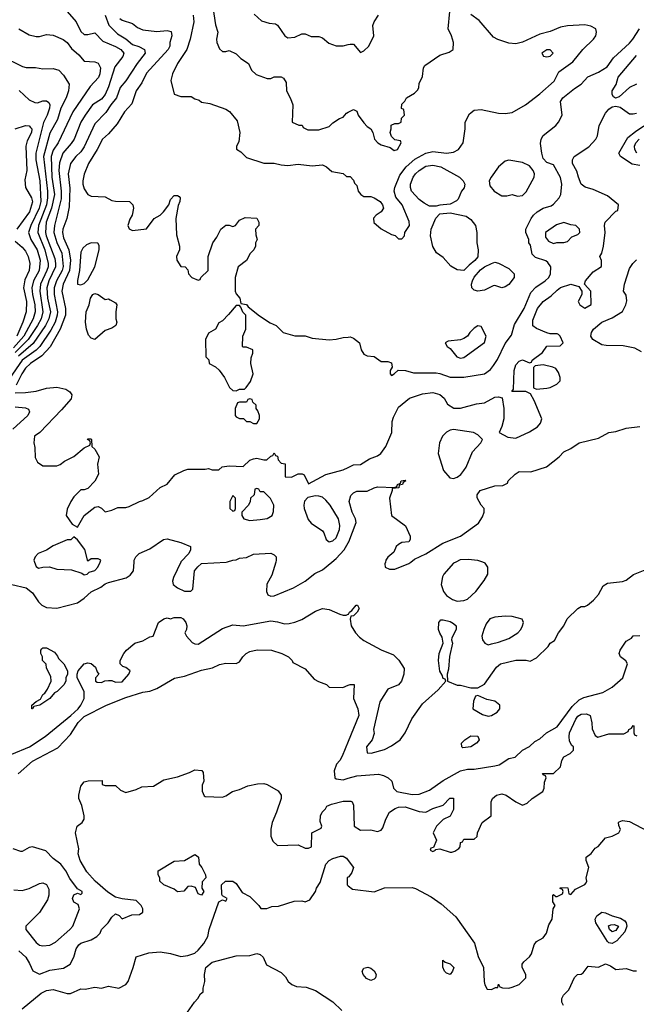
# Model space of a CAD drawing. Header units: inches. Extents: x 1793389 to 1900389, y 320802 to 470796.
# Tile 623 of 656: x 1868095 to 1871669, y 417437 to 423143. Entities that reach past the tile are written whole.
import ezdxf

# ---------------------------------------------------------------- set-up
doc = ezdxf.new("R2010")
doc.units = ezdxf.units.IN
doc.header["$MEASUREMENT"] = 0
for name, color, linetype in [('B8461', 7, 'Continuous'), ('B8462', 7, 'Continuous'), ('B8471', 7, 'Continuous'), ('B8472', 7, 'Continuous')]:
    doc.layers.add(name, color=color, linetype=linetype)

msp = doc.modelspace()

# ---------------------------------------------------------------- linework, layer by layer
at = {"layer": 'B8461', "color": 2}
for points, elevation in [([(1868050, 419870.5), (1868132, 419850), (1868170, 419822), (1868204.7, 419770), (1868224.7, 419750), (1868250, 419736), (1868310, 419732), (1868430, 419764), (1868469, 419790), (1868510, 419826.8), (1868565.4, 419854.6), (1868590, 419873), (1868610, 419882), (1868711.8, 419908.2), (1868736.6, 419923.4), (1868755.3, 419950), (1868758.4, 420000)], 294), ([(1868181.3, 420000), (1868190, 419974), (1868205.4, 419965.4), (1868228.7, 419971.3), (1868268.4, 419971.6), (1868310, 419958), (1868395.3, 419955.3), (1868456, 419936), (1868470, 419926), (1868486, 419930), (1868498, 419942), (1868530, 419952), (1868548, 419970), (1868561.5, 420000)], 298), ([(1869029.1, 420000), (1868986.8, 419910), (1868981, 419890), (1868984.7, 419870), (1869010, 419851), (1869050, 419831.3), (1869088, 419832), (1869098, 419842), (1869109.2, 419950), (1869127.3, 419972.7), (1869150, 419990.8), (1869291.8, 420000)], 294), ([(1869579.1, 420000), (1869556.8, 419923.2), (1869527.5, 419872.5), (1869526, 419830), (1869534, 419810), (1869550, 419802), (1869570, 419804.7), (1869682, 419850), (1869749, 419890), (1869805.6, 419934.4), (1869850, 419955.5), (1869904.8, 420000)], 294), ([(1868050, 418886.8), (1868153.2, 418930), (1868242.7, 418990), (1868392, 419110), (1868433.6, 419150), (1868449.4, 419170), (1868469, 419210), (1868468.9, 419248.9), (1868428, 419330), (1868428, 419350), (1868435.3, 419370), (1868470, 419411), (1868490, 419416), (1868510, 419411.3), (1868534, 419390), (1868543.6, 419363.6), (1868554, 419350), (1868534, 419330), (1868534, 419310), (1868543.6, 419303.6), (1868570, 419302), (1868588, 419312), (1868610, 419314), (1868630, 419314), (1868650, 419304.7), (1868690, 419306.8), (1868728.7, 419350), (1868735.3, 419370), (1868710, 419388.7), (1868694, 419394), (1868678, 419410), (1868678, 419430), (1868699, 419470), (1868714, 419490), (1868762, 419530), (1868810, 419544), (1868850, 419566), (1868868.7, 419571.3), (1868899, 419650), (1868930, 419671), (1868950, 419676), (1868970, 419671.3), (1868990, 419678), (1869030, 419678), (1869042, 419670), (1869058, 419650), (1869064.7, 419630), (1869062, 419610), (1869052, 419590), (1869062, 419570), (1869094.4, 419534.4), (1869110, 419526), (1869130, 419524), (1869270, 419614), (1869330, 419636), (1869390, 419631), (1869550, 419658.8), (1869590, 419654), (1869630, 419642.8), (1869656.5, 419643.5), (1869689.3, 419650.7), (1869730, 419667.3), (1869810, 419716), (1869850, 419731), (1869890, 419726), (1869950, 419698), (1869970, 419692), (1869987.3, 419692.7), (1870000, 419697.3)], 290), ([(1868086.8, 418773.2), (1868170, 418846.8), (1868317, 418923), (1868390, 419001), (1868434.5, 419070), (1868470, 419105.5), (1868599, 419170), (1868710, 419214.9), (1868810, 419246), (1868850, 419251), (1868890, 419266.8), (1868992.3, 419327.7), (1869050, 419339.1), (1869150, 419372.7), (1869212.5, 419387.5), (1869252.9, 419407.1), (1869290, 419414.8), (1869350, 419411.3), (1869370, 419422), (1869388.7, 419450), (1869408.7, 419470), (1869430, 419481), (1869471.1, 419491.1), (1869554, 419490), (1869614, 419470), (1869654, 419450), (1869674, 419430), (1869678, 419418), (1869750, 419382), (1869802, 419322), (1869827.1, 419307.1), (1869874, 419290), (1869890, 419274), (1869967.3, 419272.7), (1870000, 419287)], 286), ([(1870000, 418960.2), (1869965.2, 418874.8), (1869950.6, 418849.4), (1869930.9, 418829.1), (1869918, 418790), (1869922, 418750), (1869930, 418744.7), (1869970, 418738.8), (1870000, 418746.9)], 286), ([(1868090, 417746.8), (1868130.8, 417710), (1868153.2, 417673.2), (1868170.9, 417630.9), (1868210, 417611.3), (1868270, 417634.8), (1868350, 417647.3), (1868388.7, 417670), (1868409.2, 417710), (1868422, 417758), (1868438, 417782), (1868450, 417791.3), (1868510, 417810.8), (1868542, 417830), (1868562, 417850), (1868570, 417871.3), (1868608.7, 417910), (1868630, 417942), (1868650, 417962), (1868671.1, 417951.1), (1868690, 417932), (1868744.7, 417955.3), (1868790, 417958), (1868808.4, 417971.6), (1868808.7, 417990), (1868799, 418010), (1868770, 418039), (1868690, 418048), (1868650, 418057.2), (1868606.5, 418086.5), (1868532.7, 418150), (1868484.4, 418204.4), (1868446, 418270), (1868434, 418310), (1868438, 418338), (1868419, 418430), (1868429, 418470), (1868458, 418490), (1868468.7, 418510), (1868469, 418530), (1868455.3, 418590), (1868438, 418630), (1868438, 418650), (1868450, 418702), (1868470, 418726), (1868492.7, 418732.7), (1868574, 418734), (1868574, 418710), (1868590, 418704.7), (1868650, 418704.7), (1868678.8, 418678.8), (1868710, 418664.7), (1868770, 418681), (1868802.7, 418697.3), (1868870, 418701), (1868930, 418738), (1869010, 418756), (1869080.2, 418779.8), (1869110, 418796), (1869151.6, 418791.6), (1869159.6, 418779.6), (1869162, 418730), (1869152.7, 418707.3), (1869152.7, 418672.7), (1869164.7, 418644.7), (1869170, 418642), (1869270, 418638), (1869290, 418644.7), (1869329.3, 418670.7), (1869370, 418681), (1869417, 418703), (1869474.4, 418714.4), (1869510, 418716), (1869530, 418711.3), (1869593.7, 418673.7), (1869611.1, 418648.9), (1869611.3, 418630), (1869584.7, 418550), (1869558.8, 418490), (1869551.1, 418451.1), (1869551.1, 418411.1), (1869562, 418382), (1869590, 418358), (1869710, 418362), (1869750, 418342), (1869770, 418342), (1869786, 418350), (1869788.4, 418431.6), (1869842, 418458), (1869846, 418470), (1869836.4, 418496.4), (1869838, 418530), (1869848, 418550), (1869868, 418570), (1869875.3, 418584.7), (1869902.7, 418597.3), (1869970, 418614.8), (1870000, 418614.8)], 282), ([(1868061.4, 418101.4), (1868110, 418097.3), (1868150, 418108), (1868210, 418137.3), (1868230, 418140.7), (1868250.6, 418130.6), (1868264, 418104), (1868264.9, 418070), (1868257.5, 418042.5), (1868210.3, 417969.7), (1868131, 417890), (1868131, 417870), (1868190, 417794.8), (1868210, 417780.7), (1868230, 417776.3), (1868270, 417779.1), (1868303.3, 417796.7), (1868386, 417870), (1868402.7, 417890), (1868442, 417990), (1868435.3, 418015.3), (1868410, 418028.7), (1868402, 418050), (1868410, 418072), (1868430, 418082), (1868450, 418074), (1868458, 418082), (1868458, 418090), (1868430, 418106), (1868385.4, 418165.4), (1868362.7, 418210), (1868333.2, 418250), (1868290, 418281.2), (1868246.3, 418326.3), (1868170, 418349.3), (1868150, 418345.2), (1868110, 418322), (1868102, 418322), (1868057.2, 418337.2)], 286), ([(1868110, 417410.7), (1868219.3, 417500.7), (1868250, 417517.1), (1868290, 417523), (1868370, 417499.1), (1868390, 417499.1), (1868450, 417527.3), (1868475.1, 417524.9), (1868530, 417536), (1868570, 417530.8), (1868610, 417542), (1868670, 417531), (1868710, 417551.3), (1868724, 417570), (1868753.2, 417650), (1868770, 417712), (1868844, 417736), (1868910, 417741), (1868970, 417730.8), (1869030, 417713.4), (1869070, 417719.1), (1869110, 417734), (1869130, 417750.8), (1869162.7, 417790), (1869185.2, 417830), (1869194, 417870), (1869249, 418031), (1869270, 418042), (1869290, 418034), (1869298, 418050), (1869270, 418066), (1869267.3, 418072.7), (1869266, 418130), (1869288.4, 418151.6), (1869330, 418151.3), (1869350, 418138), (1869385.4, 418085.4), (1869430, 418062), (1869482, 418010), (1869492.7, 417992.7), (1869527.3, 417992.7), (1869556.4, 418003.6), (1869594.6, 418005.4), (1869685.6, 418034.4), (1869730, 418036), (1869750, 418031.3), (1869777.2, 418042.8), (1869808.9, 418091.1), (1869815.3, 418110), (1869836.5, 418143.5), (1869869.2, 418250), (1869889.5, 418270.5), (1869910, 418282.8), (1869955.3, 418295.3), (1869970, 418296), (1869990, 418284.7), (1870000, 418271.3)], 278), ([(1870000, 418174), (1869994, 418170), (1869994, 418130), (1870000, 418124.6)], 278), ([(1869068.4, 417391.6), (1869108, 417450), (1869128, 417470), (1869143.1, 417496.9), (1869158, 417510), (1869158, 417530), (1869169.2, 417570), (1869166, 417610), (1869174, 417650), (1869210, 417681), (1869350, 417718.8), (1869430, 417720.7), (1869470, 417730.8), (1869490, 417726), (1869506, 417710), (1869524.9, 417664.9), (1869610, 417622), (1869636.8, 417596.8), (1869651, 417570), (1869672.8, 417552.8), (1869699.8, 417539.8), (1869756, 417536), (1869810, 417518), (1869910, 417451.3), (1869962, 417402)], 274)]:
    msp.add_lwpolyline(points, dxfattribs=dict(at, elevation=elevation))
for points, elevation in [([(1868170, 419148.7), (1868166, 419150), (1868166, 419170), (1868190, 419192), (1868215.3, 419204.7), (1868230, 419232), (1868240.4, 419239.6), (1868256.4, 419263.6), (1868278, 419310), (1868276.4, 419336.4), (1868250, 419386), (1868248, 419408), (1868228, 419430), (1868228, 419450), (1868218, 419470), (1868218, 419490), (1868223.1, 419496.9), (1868230, 419502), (1868250, 419502), (1868296.9, 419476.9), (1868315.3, 419455.3), (1868321, 419441), (1868352, 419410), (1868372, 419370), (1868372, 419350), (1868362, 419330), (1868362, 419310), (1868350.9, 419289.1), (1868312, 419250), (1868298, 419242), (1868270, 419208.7), (1868212, 419170), (1868178, 419162)], 290), ([(1869150, 418069), (1869130, 418078), (1869114.6, 418114.6), (1869090, 418122), (1869070, 418119), (1869046.4, 418093.6), (1869010, 418089.2), (1868990, 418104), (1868930, 418128.7), (1868908, 418150), (1868907.3, 418167.3), (1868898, 418190), (1868898, 418210), (1868990, 418266), (1869050, 418270.8), (1869110, 418304.7), (1869119.8, 418299.8), (1869131, 418290), (1869136, 418250), (1869151.3, 418230), (1869172.7, 418187.3), (1869174, 418170), (1869152.7, 418147.3), (1869152, 418110), (1869162, 418090)], 278)]:
    msp.add_lwpolyline(points, close=True, dxfattribs=dict(at, elevation=elevation))
at = {"layer": 'B8462', "color": 2}
for points, elevation in [([(1869215.2, 423215.2), (1869230, 423114), (1869244.7, 423070), (1869236, 423030), (1869238.8, 423010), (1869254.4, 422974.4), (1869270, 422958), (1869290, 422958), (1869310, 422964.7), (1869350, 422944.7), (1869378, 422918), (1869422, 422890), (1869438, 422850), (1869465.5, 422825.5), (1869530, 422802), (1869550, 422802), (1869570, 422811.3), (1869610, 422811.3), (1869623.6, 422803.6), (1869639.6, 422779.6), (1869642, 422730), (1869665.4, 422685.4), (1869678, 422650), (1869674, 422550), (1869712.7, 422532.7), (1869731.6, 422531.6), (1869738, 422518), (1869765.4, 422505.4), (1869830, 422504.7), (1869890, 422524.7), (1869910, 422544.7), (1869949.3, 422570.7), (1869970, 422578), (1869990, 422602), (1870000, 422607)], 310), ([(1868370, 423190.8), (1868422, 423130), (1868450, 423074.8), (1868470, 423056.3), (1868490, 423056.3), (1868530, 423067.3), (1868578, 423018), (1868650, 422988.2), (1868680.7, 422970), (1868698.8, 422950), (1868694, 422930), (1868646, 422870), (1868610, 422754), (1868590.4, 422710), (1868570, 422682), (1868517.3, 422650), (1868474.4, 422590), (1868450, 422549.2), (1868410.4, 422450), (1868394.7, 422425.3), (1868345.3, 422370), (1868326, 422314), (1868322.4, 422270), (1868335.5, 422150), (1868335.1, 422104.9), (1868297.4, 421950), (1868294, 421910), (1868311.1, 421851.1), (1868340.2, 421790), (1868347.9, 421712.1), (1868342, 421690), (1868309.1, 421630), (1868295.8, 421590), (1868295.5, 421550), (1868314.4, 421450), (1868313.4, 421430), (1868300.8, 421390), (1868276.7, 421343.3), (1868211.7, 421250), (1868190, 421228.4), (1868110.3, 421170), (1868037.2, 421062.8)], 294), ([(1868590.5, 423170), (1868612.2, 423112.2), (1868661.5, 423061.5), (1868710, 423032.7), (1868750, 422999.5), (1868786.9, 422986.9), (1868818, 422970), (1868822.8, 422950), (1868775.5, 422890), (1868711.5, 422788.5), (1868677.1, 422750), (1868657.1, 422690), (1868623.1, 422650), (1868595.6, 422604.4), (1868530, 422539.3), (1868470, 422406.6), (1868450, 422377), (1868420.5, 422350), (1868390, 422309), (1868377, 422250), (1868386.9, 422166.9), (1868382.3, 422057.7), (1868368.7, 421990), (1868346.3, 421930), (1868344, 421910), (1868350, 421878.8), (1868380.2, 421810), (1868389.1, 421750), (1868383.2, 421690), (1868347.9, 421610), (1868339.6, 421570), (1868361.1, 421470), (1868361.1, 421430), (1868330.2, 421349.8), (1868272.4, 421247.6), (1868224.2, 421195.8), (1868158, 421150), (1868130, 421122.9), (1868107.4, 421090), (1868074.6, 421025.4)], 298), ([(1869100.7, 423170), (1869104, 423130), (1869083, 423030), (1869064, 422970), (1869010.8, 422890), (1868981, 422830), (1868971, 422790), (1868991.6, 422711.6), (1869030, 422698), (1869090, 422698), (1869110, 422684.7), (1869136, 422676), (1869150, 422664.7), (1869196.9, 422656.9), (1869290, 422624.7), (1869311, 422611), (1869356.3, 422556.3), (1869371, 422490), (1869364.7, 422435.3), (1869352, 422410), (1869352.7, 422392.7), (1869376.9, 422376.9), (1869410, 422344.7), (1869510, 422311), (1869570, 422311.3), (1869610, 422301), (1869650, 422298), (1869710, 422306), (1869790, 422296), (1869850, 422302), (1869874, 422290), (1869903.6, 422263.6), (1869970, 422252), (1869990, 422234), (1870000, 422234)], 306), ([(1869455.3, 423175.3), (1869496.9, 423136.9), (1869542, 423122), (1869578.8, 423118.8), (1869590, 423112), (1869631.3, 423050), (1869650, 423038.8), (1869690, 423041), (1869730, 423062), (1869750, 423062), (1869785.4, 423045.4), (1869830, 423044.7), (1869850, 423038), (1869886.4, 423006.4), (1869930, 422991.3), (1869970, 422991.3), (1870000, 422999.3)], 314), ([(1868676.3, 423150), (1868690, 423140.4), (1868750, 423121.6), (1868778.4, 423098.4), (1868810, 423084.9), (1868890, 423074.9), (1868950, 423080.7), (1868973.7, 423073.7), (1868976.3, 423050), (1868965.5, 423010), (1868965.5, 422990), (1868955.5, 422970), (1868830, 422833.2), (1868802.4, 422777.6), (1868770.8, 422730), (1868745.4, 422654.6), (1868702.8, 422610), (1868659.9, 422540.1), (1868610, 422481.2), (1868574.8, 422450), (1868544, 422390), (1868494, 422310), (1868470, 422248), (1868462, 422210), (1868462, 422190), (1868470, 422162), (1868490.6, 422130.6), (1868510, 422120.7), (1868590, 422117.3), (1868630, 422096), (1868650, 422091), (1868732, 422090), (1868750.7, 422070.7), (1868754.8, 422050), (1868746.8, 422010), (1868733.4, 421986.6), (1868722.8, 421950), (1868730.8, 421930.8), (1868750, 421921), (1868830, 421931.3), (1868874, 421990), (1868909.5, 422010.5), (1868929.5, 422030.5), (1868959, 422070), (1868970, 422102), (1868990, 422124.7), (1869010, 422124.7), (1869018.8, 422118.8), (1869024.7, 422110), (1869022.8, 422090), (1869013.7, 422066.3), (1869001, 421990), (1869003.6, 421896.4), (1869021, 421830), (1869021, 421810), (1869004.7, 421770), (1869006, 421750), (1869030, 421712), (1869054, 421710), (1869070, 421694), (1869074, 421670), (1869094, 421650), (1869130, 421634), (1869142, 421638), (1869146, 421650), (1869188, 421690), (1869188, 421770), (1869215.3, 421850), (1869238, 421882), (1869262, 421930), (1869290, 421952), (1869310, 421952), (1869330, 421944.7), (1869346, 421950), (1869370, 421982), (1869403.1, 421996.9), (1869470, 421992), (1869482, 421970), (1869482, 421950), (1869462, 421930), (1869463.6, 421896.4), (1869472, 421870), (1869462, 421850), (1869462, 421830), (1869452, 421810), (1869431.1, 421788.9), (1869410, 421748), (1869362, 421710), (1869344.7, 421650), (1869344.7, 421570), (1869350, 421554), (1869372, 421530), (1869378, 421498), (1869410, 421492), (1869419.6, 421479.6), (1869486, 421426), (1869546.4, 421386.4), (1869582, 421370), (1869622, 421330), (1869690, 421311.3), (1869750, 421310.8), (1869790, 421297.3), (1869890, 421287.3), (1869928.7, 421291.3), (1869970, 421302), (1870000, 421304)], 302), ([(1868090.5, 423090.5), (1868150, 423056), (1868190, 423046), (1868210, 423046), (1868250, 423057.3), (1868290, 423054), (1868347.5, 423027.5), (1868370, 423011.3), (1868395.2, 422975.2), (1868438.8, 422938.8), (1868470, 422902), (1868530, 422898), (1868550.5, 422890.5), (1868563.5, 422863.5), (1868559.5, 422830), (1868551.5, 422808.5), (1868504.4, 422755.6), (1868403.8, 422610), (1868318.4, 422430), (1868290, 422386.6), (1868277.7, 422350), (1868282.6, 422230), (1868297.8, 422130), (1868280.7, 422050), (1868248.2, 421970), (1868244.4, 421910), (1868248, 421890), (1868298.4, 421758.4), (1868303.9, 421730), (1868302.4, 421710), (1868263.9, 421630), (1868253.2, 421590), (1868256.5, 421530), (1868273.2, 421450), (1868263.6, 421410), (1868245.8, 421370), (1868172.8, 421267.2), (1868087.6, 421192.4)], 290), ([(1867990, 422931.3), (1868110.9, 422870.9), (1868133.6, 422866.4), (1868186.4, 422866.4), (1868230, 422858.8), (1868290, 422861), (1868322, 422850), (1868350, 422822), (1868382.8, 422770), (1868378, 422730), (1868365.5, 422690), (1868334, 422630), (1868314.5, 422565.5), (1868270, 422486), (1868233.4, 422350), (1868257.2, 422150), (1868257.5, 422110), (1868250.1, 422069.9), (1868204.2, 421950), (1868199.7, 421910), (1868240.6, 421810), (1868260.8, 421730), (1868259.6, 421710), (1868252.3, 421690), (1868215.2, 421610), (1868212.3, 421570), (1868229.2, 421450), (1868220.2, 421410), (1868198.5, 421370), (1868144.9, 421290), (1868070, 421214.8)], 286), ([(1868092.5, 422732.5), (1868150, 422678), (1868183.5, 422663.5), (1868198, 422662), (1868230, 422673.4), (1868250, 422673.4), (1868264, 422664), (1868270.4, 422650.4), (1868267.3, 422630), (1868254.4, 422590), (1868233.3, 422546.7), (1868188.9, 422370), (1868189, 422330), (1868212.1, 422210), (1868217.2, 422090), (1868208.2, 422050), (1868160.3, 421950), (1868147, 421910), (1868159.5, 421870), (1868197.4, 421810), (1868213.8, 421750), (1868207.7, 421690), (1868175.6, 421630), (1868165.2, 421590), (1868168.9, 421551.1), (1868183.2, 421490), (1868184.9, 421450), (1868172.7, 421410), (1868118.6, 421310), (1868058.8, 421241.2)], 282), ([(1868069.6, 422510.4), (1868129.6, 422530.4), (1868150, 422527.3), (1868158.7, 422518.7), (1868164.9, 422510), (1868163.8, 422490), (1868138, 422442), (1868130.4, 422410), (1868137.6, 422270), (1868124.7, 422215.3), (1868128.9, 422170), (1868163.7, 422110), (1868170, 422088), (1868151.7, 422030), (1868078.7, 421930)], 278), ([(1868070, 421858.8), (1868110, 421824.9), (1868130, 421800.7), (1868143.7, 421770), (1868154, 421730), (1868150.3, 421690), (1868125.1, 421634.9), (1868117.3, 421590), (1868134.9, 421510), (1868132.9, 421450), (1868113.8, 421390), (1868078.2, 421310)], 278), ([(1868070, 420981), (1868130, 420983), (1868190, 420990.5), (1868250, 421008), (1868310, 421013.4), (1868362.8, 421002.8), (1868386.4, 420986.4), (1868398, 420970), (1868393.7, 420946.3), (1868338.5, 420881.5), (1868212, 420750), (1868182, 420730), (1868178, 420690), (1868183.6, 420663.6), (1868185.4, 420605.4), (1868199.6, 420579.6), (1868230, 420558), (1868310, 420558), (1868330, 420564.7), (1868354.6, 420585.4), (1868410, 420612), (1868470, 420662), (1868502, 420678), (1868506, 420690), (1868502, 420702), (1868488, 420710), (1868490, 420714), (1868510, 420714), (1868512, 420710), (1868514, 420670), (1868530, 420654), (1868556, 420610), (1868546.4, 420566.4), (1868551.3, 420510), (1868530.9, 420469.1), (1868490, 420426), (1868470, 420418), (1868450, 420418), (1868410, 420378), (1868391.3, 420350), (1868370, 420306), (1868364.7, 420270), (1868399.6, 420219.6), (1868430, 420202), (1868469.3, 420270.7), (1868530, 420318), (1868550, 420322), (1868570, 420312), (1868590, 420292), (1868630, 420301), (1868664.7, 420315.3), (1868710, 420316), (1868730, 420321), (1868789.2, 420350.8), (1868810, 420356), (1868845.6, 420374.4), (1868910, 420431.3), (1868950, 420452), (1868994.6, 420505.4), (1869046, 420530), (1869070, 420538), (1869170, 420538), (1869190, 420542), (1869210, 420534), (1869250, 420534), (1869268.9, 420551.1), (1869310, 420558), (1869390, 420554), (1869429.1, 420590.9), (1869450, 420598), (1869470, 420602), (1869510, 420592), (1869527.3, 420592.7), (1869550, 420614), (1869562, 420618), (1869570, 420632), (1869578, 420618), (1869590, 420614), (1869592.7, 420592.7), (1869610, 420574), (1869634, 420570), (1869634, 420494), (1869670, 420492), (1869710, 420512), (1869731.6, 420511.6), (1869744.7, 420504.7), (1869770, 420454), (1869870, 420506.8), (1869970, 420534), (1870000, 420548.4)], 298), ([(1868070, 420899.5), (1868130, 420893.4), (1868146, 420886), (1868152, 420870), (1868142.8, 420850), (1868056.3, 420770)], 294), ([(1868561.5, 420000), (1868566, 420010), (1868550, 420018), (1868510, 420018), (1868490, 420006), (1868472.1, 420072.1), (1868430, 420128), (1868410, 420146), (1868391.6, 420128.4), (1868370, 420128), (1868290, 420094), (1868250, 420068.7), (1868202, 420050), (1868184.7, 420030), (1868178, 420010), (1868181.3, 420000)], 298), ([(1868758.4, 420000), (1868759, 420010), (1868769.4, 420030.6), (1868788.7, 420050), (1868850, 420077.3), (1868929.5, 420130.5), (1868950, 420134.8), (1869030, 420114), (1869084.7, 420090), (1869086, 420070), (1869076, 420050), (1869030, 420002), (1869029.1, 420000)], 294), ([(1869904.8, 420000), (1869930, 420020.5), (1869976.2, 420070), (1870000, 420112.2)], 294), ([(1869291.8, 420000), (1869299.5, 420000.5), (1869330, 420011.3), (1869350, 420012), (1869370, 420022), (1869410, 420026), (1869450, 420046), (1869550, 420051), (1869570, 420042), (1869582, 420030), (1869582, 420010), (1869579.1, 420000)], 294)]:
    msp.add_lwpolyline(points, dxfattribs=dict(at, elevation=elevation))
for points, elevation in [([(1868510, 421849), (1868482.5, 421837.5), (1868461.3, 421818.7), (1868450, 421795.3), (1868442.4, 421690), (1868430.8, 421630.8), (1868431.3, 421611.3), (1868450, 421606.8), (1868470, 421614.8), (1868490, 421634.8), (1868530, 421711.3), (1868556, 421810), (1868555.3, 421835.3), (1868548, 421848)], 302), ([(1868590, 421522), (1868610, 421524.7), (1868619.8, 421519.8), (1868650, 421502), (1868658, 421490), (1868652, 421450), (1868652, 421410), (1868658, 421390), (1868652, 421370), (1868630, 421355.3), (1868590, 421342), (1868530, 421289), (1868510, 421298), (1868494.6, 421314.6), (1868482.7, 421350), (1868476, 421390), (1868480.9, 421450), (1868499, 421490), (1868506.6, 421530), (1868519, 421550), (1868530, 421556.3), (1868550.6, 421550.6)], 298), ([(1869370, 421486), (1869350, 421486), (1869306, 421434), (1869270, 421398), (1869250, 421386), (1869231, 421349), (1869190, 421326), (1869172, 421290), (1869174, 421190), (1869191.6, 421171.6), (1869194, 421150), (1869230, 421132), (1869251.1, 421111.1), (1869282, 421070), (1869311.6, 421011.6), (1869330, 420994), (1869350, 420992), (1869370, 421002), (1869390, 421002), (1869398, 421002), (1869408.4, 421011.6), (1869433.6, 421046.4), (1869448, 421090), (1869435.3, 421150), (1869436.4, 421183.6), (1869446, 421210), (1869446, 421230), (1869410, 421246), (1869390, 421246), (1869386, 421250), (1869388, 421310), (1869406, 421350), (1869406, 421430), (1869388.4, 421448.4), (1869378, 421478)], 302), ([(1869430, 420946), (1869418, 420942), (1869410, 420926), (1869370, 420926), (1869358, 420922), (1869344.7, 420890), (1869344.7, 420850), (1869350, 420842), (1869370, 420832), (1869392, 420832), (1869410, 420814), (1869430, 420814), (1869450, 420802), (1869470, 420802), (1869486, 420830), (1869486, 420850), (1869476.4, 420876.4), (1869466, 420890), (1869466, 420910), (1869447.3, 420927.3), (1869442, 420942)], 302), ([(1869470, 420426), (1869458, 420422), (1869454, 420390), (1869434, 420370), (1869432, 420350), (1869422, 420330), (1869382, 420290), (1869382, 420270), (1869394, 420250), (1869430, 420241), (1869490, 420246), (1869530, 420252), (1869558, 420270), (1869567.3, 420292.7), (1869568, 420330), (1869548.4, 420368.4), (1869510, 420406), (1869490, 420406), (1869482, 420422)], 298), ([(1869330, 420386), (1869314, 420350), (1869314, 420310), (1869330, 420294), (1869342, 420298), (1869346, 420310), (1869346, 420370)], 298), ([(1869810, 420384), (1869766, 420374), (1869746.8, 420353.2), (1869742.8, 420330), (1869744, 420310), (1869766.6, 420246.6), (1869784.4, 420224.4), (1869850, 420181), (1869858.8, 420170), (1869872, 420130), (1869890, 420118), (1869910, 420122.8), (1869930, 420141), (1869949.1, 420189.1), (1869951.7, 420211.7), (1869942.7, 420250), (1869894.5, 420330), (1869870, 420359.3), (1869850, 420375.1), (1869830, 420382.7)], 298)]:
    msp.add_lwpolyline(points, close=True, dxfattribs=dict(at, elevation=elevation))
at = {"layer": 'B8471', "color": 2}
for points, elevation in [([(1870215, 420000), (1870212, 419990), (1870214, 419970), (1870239.6, 419959.6), (1870270, 419958), (1870350, 419991), (1870362.4, 420000)], 294), ([(1870623.4, 420000), (1870610, 419993.2), (1870554, 419930), (1870546.2, 419913.8), (1870537.3, 419870), (1870550.8, 419830), (1870570, 419806), (1870603.4, 419783.4), (1870630, 419774), (1870670, 419776.3), (1870690, 419784), (1870739.3, 419830), (1870787.2, 419892.8), (1870809, 419930), (1870808.7, 419970), (1870792.9, 419992.9), (1870780.6, 420000)], 294), ([(1870000, 419697.3), (1870002, 419698), (1870006, 419710), (1870020.4, 419719.6), (1870046, 419750), (1870054, 419750), (1870062, 419730), (1870052, 419710), (1870030, 419688), (1870014, 419686), (1870011.6, 419668.4), (1870016, 419630), (1870040.7, 419590), (1870063.9, 419563.9), (1870090, 419544.9), (1870190, 419490.7), (1870262.8, 419462.8), (1870292.3, 419432.3), (1870323, 419383), (1870321.6, 419350), (1870307.7, 419310), (1870290, 419289.4), (1870230, 419264), (1870182.8, 419190), (1870146, 419030), (1870150, 419006), (1870138, 418970), (1870106, 418930), (1870110, 418894), (1870132, 418892), (1870210, 418914), (1870250, 418934.8), (1870301.2, 418970), (1870329.6, 419010.4), (1870368.1, 419091.9), (1870430, 419178.8), (1870520.1, 419259.9), (1870566, 419310), (1870562, 419322), (1870550, 419326), (1870544.7, 419344.7), (1870530, 419368), (1870522.7, 419430), (1870526, 419470), (1870549, 419530), (1870544.7, 419564.7), (1870530, 419588), (1870522.7, 419610), (1870524, 419650), (1870535.3, 419664.7), (1870550, 419666), (1870590, 419654.8), (1870610, 419644.7), (1870624.7, 419630), (1870624.7, 419610), (1870599.6, 419560.4), (1870598, 419550), (1870604.7, 419530), (1870587.1, 419452.9), (1870579.8, 419380.2), (1870572, 419350), (1870574, 419310), (1870630, 419286), (1870650, 419286), (1870710, 419271), (1870750, 419271.3), (1870790, 419292), (1870859, 419390), (1870882, 419410), (1870970, 419430.8), (1871030, 419431), (1871053.6, 419426.4), (1871090, 419444.7), (1871158, 419510), (1871169.3, 419530.7), (1871194.6, 419545.4), (1871219, 419590), (1871249.2, 419630), (1871269, 419670), (1871330, 419731.3), (1871350, 419742), (1871370, 419742), (1871386, 419750), (1871420.4, 419779.6), (1871450, 419812), (1871478, 419862), (1871502, 419878), (1871590, 419886.8), (1871610, 419896), (1871652.5, 419927.5), (1871730, 419958.8)], 290), ([(1870000, 418746.9), (1870050, 418760.5), (1870174, 418770), (1870203.5, 418763.5), (1870231.3, 418750), (1870251.3, 418730), (1870262, 418690), (1870282, 418670), (1870370, 418652.4), (1870410, 418654.9), (1870470, 418678.4), (1870550, 418734), (1870650, 418790.6), (1870690, 418800.7), (1870730, 418800.7), (1870850, 418818.8), (1870874.2, 418825.8), (1870930, 418861), (1870968, 418870), (1871009.3, 418910.7), (1871050, 418931.3), (1871080.2, 418959.8), (1871110, 418976), (1871148.7, 419010), (1871210, 419044.9), (1871296.6, 419163.4), (1871337.7, 419202.3), (1871364.2, 419215.8), (1871475.3, 419244.7), (1871530, 419274), (1871591.7, 419328.3), (1871618, 419410), (1871608.4, 419428.4), (1871578, 419450), (1871569, 419470), (1871575.3, 419490), (1871610, 419542), (1871642, 419558), (1871650, 419572), (1871690, 419574)], 286), ([(1870000, 419287), (1870010, 419291.3), (1870034, 419290), (1870031, 419210), (1870054.8, 419150), (1870061, 419110), (1870000, 418960.2)], 286), ([(1870000, 418614.8), (1870014.8, 418614.8), (1870022, 418610), (1870030.8, 418590.8), (1870034, 418470), (1870070, 418446.8), (1870130, 418447.3), (1870170, 418438.8), (1870190, 418446), (1870200.2, 418459.8), (1870217.2, 418510), (1870239.3, 418550), (1870270.9, 418570.9), (1870290, 418579.1), (1870330, 418582), (1870410, 418554.8), (1870450, 418550.8), (1870490, 418571), (1870548.9, 418591.1), (1870589.2, 418630.8), (1870610, 418632), (1870610, 418566), (1870590, 418528), (1870550, 418508.7), (1870511.3, 418470), (1870492, 418430), (1870511.6, 418388.4), (1870494, 418346), (1870478, 418342), (1870474, 418330), (1870490, 418322), (1870506, 418330), (1870506, 418334), (1870530, 418338), (1870590, 418318), (1870600.4, 418319.6), (1870616.4, 418323.6), (1870640.4, 418339.6), (1870648, 418350), (1870650, 418374), (1870662, 418378), (1870670, 418394), (1870730, 418394), (1870746, 418410), (1870748, 418430), (1870775.3, 418490), (1870828, 418530), (1870828.7, 418610), (1870835.3, 418630), (1870858, 418650), (1870890, 418656), (1870914, 418650), (1870970, 418611.3), (1871010, 418592), (1871036.4, 418603.6), (1871066, 418630), (1871128, 418670), (1871135.3, 418690), (1871136.4, 418723.6), (1871146, 418750), (1871142, 418762), (1871130, 418766), (1871126, 418774), (1871190, 418774), (1871230, 418814), (1871238, 418850), (1871248.9, 418871.1), (1871286, 418890), (1871306, 418910), (1871306, 418930), (1871296.4, 418936.4), (1871282.7, 418962.7), (1871279.3, 418990), (1871282.7, 419010), (1871318.4, 419090), (1871330, 419107.3), (1871350, 419119.1), (1871379.8, 419119.8), (1871402, 419110), (1871411.6, 419068.4), (1871412.7, 419032.7), (1871430, 418994), (1871445.4, 418985.4), (1871510, 419004.7), (1871596.4, 419003.6), (1871622, 419018), (1871626, 419030), (1871642, 419038), (1871650, 419052), (1871654, 419050), (1871654, 419010), (1871658, 418998), (1871672.7, 418992.7)], 282), ([(1870000, 418124.6), (1870023.6, 418103.6), (1870150, 418088.2), (1870210, 418112.7), (1870370, 418113.4), (1870390, 418107.7), (1870480.7, 418060.7), (1870539, 418019), (1870623.4, 417943.4), (1870730.5, 417790.5), (1870753.4, 417713.4), (1870782.8, 417650), (1870786.8, 417570), (1870791.3, 417550), (1870805.4, 417525.4), (1870830, 417522), (1870854, 417534), (1870866, 417534), (1870870, 417554), (1870878, 417538), (1870892.7, 417532.7), (1870930, 417531.3), (1870950, 417536), (1870990, 417552), (1871028, 417590), (1871028, 417610), (1871008, 417650), (1871008, 417670), (1871016.4, 417683.6), (1871050, 417712), (1871062, 417730), (1871078, 417782), (1871090, 417802), (1871130, 417822), (1871148.7, 417850), (1871162, 417898), (1871182, 417930), (1871188, 417990), (1871198, 418010), (1871186, 418030), (1871186, 418070), (1871190, 418074), (1871202, 418062), (1871210, 418062), (1871242, 418078), (1871246, 418090), (1871242, 418102), (1871227.3, 418107.3), (1871230, 418114), (1871272.7, 418112.7), (1871278, 418078), (1871290, 418074), (1871316.4, 418103.6), (1871370, 418132), (1871379, 418141), (1871382, 418150), (1871379, 418170), (1871394, 418230), (1871378, 418270), (1871378, 418290), (1871408.4, 418311.6), (1871430, 418342), (1871448.4, 418351.6), (1871490, 418402), (1871530, 418411.3), (1871568, 418430), (1871578, 418450), (1871567.3, 418472.7), (1871566, 418490), (1871570, 418494), (1871590, 418502), (1871630, 418496), (1871810, 418402)], 278), ([(1870000, 418271.3), (1870031, 418230), (1870019.8, 418200.2), (1870003.6, 418176.4), (1870000, 418174)], 278), ([(1871248, 417430), (1871238, 417450), (1871238, 417470), (1871248, 417490), (1871278.6, 417521.4), (1871310, 417592), (1871328, 417610), (1871348.7, 417611.3), (1871360.4, 417619.6), (1871390, 417658), (1871450, 417652), (1871490, 417672), (1871519.8, 417659.8), (1871550, 417638), (1871610, 417644.7), (1871650, 417631.3), (1871670, 417631.3)], 274)]:
    msp.add_lwpolyline(points, dxfattribs=dict(at, elevation=elevation))
for points, elevation in [([(1870910, 419686), (1870850, 419680.9), (1870821, 419670), (1870798.5, 419641.5), (1870784.9, 419610), (1870774.8, 419570), (1870778, 419550), (1870792, 419530), (1870810, 419521), (1870830, 419526), (1870870, 419534.8), (1870930, 419557.3), (1870982, 419590), (1870999, 419610), (1871008.7, 419630), (1871015.3, 419650), (1871008.4, 419668.4), (1870950, 419684)], 294), ([(1870750, 419226), (1870738, 419222), (1870725.4, 419194.6), (1870722, 419150), (1870776.9, 419116.9), (1870810, 419106.8), (1870830, 419111.3), (1870862, 419130), (1870878, 419150), (1870878, 419170), (1870850, 419194), (1870803.1, 419203.1)], 290), ([(1870664, 418924), (1870658, 418930), (1870655.3, 418950), (1870675.3, 418970), (1870710, 418993.4), (1870750.6, 418990.6), (1870758, 418970), (1870755.3, 418964.7), (1870742, 418950), (1870710, 418929)], 286), ([(1871530, 417789.2), (1871510, 417793.6), (1871502, 417802), (1871434.5, 417910), (1871431, 417930), (1871441.1, 417950), (1871470, 417970.3), (1871490, 417967.6), (1871529.4, 417949.4), (1871577.2, 417937.2), (1871601.8, 417921.8), (1871610.3, 417910), (1871614, 417890), (1871603.1, 417856.9), (1871555.9, 417804.1)], 274), ([(1871530, 417857.2), (1871514, 417870), (1871507.2, 417892.8), (1871521.5, 417898.5), (1871541.2, 417898.8), (1871566.8, 417890), (1871550, 417864.5)], 270), ([(1870590, 417609), (1870570, 417618), (1870558, 417630), (1870548.4, 417651.6), (1870548, 417692), (1870562, 417682), (1870590, 417672), (1870610.7, 417650.7), (1870604.7, 417630)], 274), ([(1870130, 417575.6), (1870105.8, 417585.8), (1870086, 417610), (1870080.7, 417630), (1870090, 417646.8), (1870113, 417653), (1870130, 417647.3), (1870150.6, 417630.6), (1870162, 417610), (1870158, 417590), (1870150, 417582)], 274)]:
    msp.add_lwpolyline(points, close=True, dxfattribs=dict(at, elevation=elevation))
at = {"layer": 'B8472', "color": 2}
for points, elevation in [([(1870000, 422607), (1870030, 422622), (1870050, 422612), (1870058, 422590), (1870090, 422544.7), (1870110, 422524.7), (1870131.3, 422511.3), (1870142, 422490), (1870152, 422450), (1870172, 422430), (1870190, 422418), (1870242, 422402), (1870265.4, 422385.4), (1870286, 422390), (1870306, 422430), (1870302, 422442), (1870270, 422446), (1870250, 422466), (1870242, 422490), (1870248.7, 422510), (1870249, 422531), (1870270, 422542), (1870290, 422542), (1870306, 422550), (1870308.4, 422571.6), (1870326, 422590), (1870322, 422622), (1870308, 422628), (1870310, 422654), (1870328.4, 422671.6), (1870338, 422690), (1870383.1, 422716.9), (1870403.1, 422736.9), (1870408.7, 422750), (1870410, 422774), (1870430, 422814), (1870435.3, 422864.7), (1870443.1, 422876.9), (1870530, 422938), (1870584.7, 422955.3), (1870608, 422970), (1870608.7, 423010), (1870598, 423050), (1870578, 423090), (1870589.3, 423190)], 310), ([(1870000, 422234), (1870010, 422234), (1870030, 422214), (1870036, 422196), (1870050, 422182), (1870058, 422150), (1870072, 422130), (1870090, 422118), (1870130, 422118), (1870150, 422111.3), (1870184.7, 422090), (1870198, 422070), (1870204.7, 422050), (1870191, 422029), (1870162, 422010), (1870146.4, 421993.6), (1870147.1, 421967.1), (1870190, 421931.3), (1870250, 421898), (1870271.6, 421891.6), (1870290, 421874), (1870310, 421874), (1870326, 421890), (1870328, 421910), (1870354, 421950), (1870353.6, 421973.6), (1870312.7, 422070), (1870275.5, 422115.5), (1870265.2, 422150), (1870269.2, 422170), (1870298.7, 422241.3), (1870334.5, 422290), (1870386.1, 422333.9), (1870450, 422370.4), (1870490, 422378.4), (1870570, 422370.5), (1870610, 422376.3), (1870639, 422390), (1870666, 422430), (1870677.2, 422510), (1870677.2, 422550), (1870702, 422598), (1870730, 422618.8), (1870770, 422622), (1870870, 422600.5), (1870910, 422599.3), (1870950, 422605.5), (1871026, 422650), (1871110, 422714), (1871193.1, 422786.9), (1871219.5, 422840.5), (1871301.5, 422898.5), (1871359.3, 422970), (1871421.2, 423030), (1871434, 423050), (1871439, 423070), (1871434, 423090), (1871405.6, 423105.6), (1871370, 423112.7), (1871270, 423107), (1871230, 423099.5), (1871170, 423074.5), (1871110, 423059.5), (1871010, 423012.7), (1870970, 423002.7), (1870930, 423007), (1870867.5, 423027.5), (1870842, 423042), (1870757.5, 423137.5), (1870710, 423174)], 306), ([(1870000, 422999.3), (1870010, 423002), (1870030, 423002), (1870070, 422952), (1870090, 422962), (1870118, 422990), (1870148.7, 423050), (1870142, 423110), (1870149.1, 423130.9), (1870175.3, 423170)], 314), ([(1870000, 421304), (1870010, 421304.7), (1870030, 421298), (1870064.7, 421270), (1870074, 421230), (1870090, 421204.7), (1870110, 421196), (1870150, 421191.3), (1870190, 421162), (1870230, 421162), (1870250, 421154), (1870254, 421130), (1870242, 421110), (1870242, 421090), (1870250, 421082), (1870266, 421090), (1870288.4, 421111.6), (1870330.9, 421110.9), (1870376.9, 421096.9), (1870510, 421096.3), (1870530, 421093), (1870590, 421070.5), (1870670, 421070.7), (1870790, 421090.8), (1870823.7, 421116.3), (1870841.5, 421138.5), (1870865.4, 421174.6), (1870910, 421266), (1870945.4, 421314.6), (1870963.3, 421376.7), (1871018.4, 421470), (1871058.4, 421561.6), (1871087, 421593), (1871141.2, 421630), (1871161.2, 421650), (1871172.3, 421670), (1871173.2, 421710), (1871156.5, 421736.5), (1871144.7, 421744.7), (1871084.7, 421764.7), (1871064.7, 421784.7), (1871056.4, 421836.4), (1871046, 421850), (1871046, 421870), (1871028, 421910), (1871028.7, 421930), (1871059, 421990), (1871074, 422010), (1871095.3, 422030), (1871128.7, 422050), (1871175.1, 422064.9), (1871190, 422074.8), (1871221.2, 422110), (1871232.3, 422130), (1871238.4, 422190), (1871230, 422228.7), (1871190, 422302), (1871150, 422315.1), (1871130, 422339), (1871120.7, 422370), (1871113.6, 422426.4), (1871117.2, 422450), (1871130, 422471.3), (1871202, 422530), (1871219, 422550), (1871239, 422590), (1871228.9, 422668.9), (1871244, 422690), (1871310, 422744.7), (1871348.7, 422770), (1871387.5, 422812.5), (1871450, 422839.1), (1871499.3, 422870), (1871537, 422923), (1871630, 423007.3), (1871649.4, 423030), (1871687, 423090)], 302), ([(1871670, 422769), (1871630, 422749.2), (1871570, 422695.3), (1871548.4, 422688.4), (1871536.4, 422696.4), (1871528.7, 422710), (1871529, 422730), (1871551.8, 422768.2), (1871563.7, 422810), (1871670, 422935.5)], 298), ([(1870000, 420548.4), (1870030, 420562.8), (1870070, 420566), (1870122.5, 420597.5), (1870170, 420616.3), (1870189.2, 420630), (1870218, 420670), (1870252.7, 420750), (1870253.6, 420813.6), (1870261.2, 420838.8), (1870290, 420898), (1870355.3, 420950), (1870430, 420975.5), (1870490, 420982), (1870530, 420970.8), (1870556, 420950), (1870575.3, 420915.3), (1870611.1, 420891.1), (1870650, 420891), (1870743.7, 420916.3), (1870790, 420922.8), (1870850, 420956), (1870870, 420958), (1870892, 420952), (1870901, 420890), (1870901, 420830), (1870890, 420786), (1870874, 420750), (1870924.5, 420724.5), (1870970, 420718.8), (1871050, 420754.8), (1871097, 420783), (1871114.8, 420805.2), (1871121.2, 420830), (1871077.2, 420937.2), (1871055.3, 420975.3), (1871028.4, 420988.4), (1870948, 420988), (1870958, 421002), (1870962, 421110), (1870970, 421142), (1870990, 421164.7), (1871010, 421171), (1871050, 421154), (1871062, 421158), (1871066, 421170), (1871124.7, 421215.3), (1871150, 421252), (1871227.3, 421252.7), (1871246, 421270), (1871228, 421310), (1871218, 421318), (1871210, 421322), (1871170, 421322), (1871150, 421328.7), (1871090, 421353.2), (1871070, 421369), (1871070, 421402), (1871097, 421470), (1871129.3, 421510), (1871176.3, 421543.7), (1871210, 421576.3), (1871230, 421590.6), (1871290, 421610.8), (1871336, 421596), (1871354, 421570), (1871354, 421550), (1871332, 421510), (1871342, 421490), (1871370, 421472), (1871407.3, 421492.7), (1871406, 421570), (1871368, 421610), (1871375.3, 421630), (1871418.6, 421681.4), (1871467.3, 421712.7), (1871467.3, 421747.3), (1871458, 421770), (1871469, 421791), (1871479.3, 421830), (1871489.2, 421909.2), (1871484, 421950), (1871488.7, 421970), (1871550, 422034), (1871562, 422038), (1871566, 422070), (1871503.1, 422123.1), (1871418.4, 422158.4), (1871372.1, 422172.1), (1871350, 422189.2), (1871333.2, 422230), (1871325.2, 422265.2), (1871299, 422310), (1871299, 422330), (1871309.2, 422350), (1871393.3, 422406.7), (1871435.3, 422450), (1871444, 422470), (1871454, 422530), (1871490, 422602), (1871510, 422624.7), (1871530, 422638), (1871550, 422642), (1871575.3, 422635.3), (1871630, 422598), (1871650, 422598), (1871670, 422601)], 298), ([(1871690, 422298.7), (1871645.8, 422305.8), (1871578, 422350), (1871568.7, 422370), (1871620.3, 422459.7), (1871664, 422496), (1871712.6, 422527.4)], 294), ([(1871672, 422370), (1871659.7, 422390), (1871658, 422410), (1871666, 422430), (1871685.6, 422450)], 290), ([(1871698.6, 421218.6), (1871660.2, 421240.2), (1871592.5, 421252.5), (1871494.8, 421254.8), (1871470, 421259.3), (1871418, 421290), (1871405.2, 421310), (1871409.3, 421330), (1871421.2, 421350), (1871470, 421390.7), (1871530, 421414.8), (1871590, 421452), (1871608.7, 421490), (1871613.6, 421513.6), (1871610, 421546), (1871595.3, 421570), (1871601.2, 421610), (1871630, 421702), (1871649.4, 421730.6), (1871670, 421751.3)], 294), ([(1870362.4, 420000), (1870384.1, 420015.9), (1870450, 420046.8), (1870548, 420110), (1870650, 420150.8), (1870755.1, 420224.9), (1870778, 420262), (1870788, 420290), (1870788, 420310), (1870769.1, 420329.1), (1870747.3, 420372.7), (1870746, 420390), (1870764.7, 420415.3), (1870850, 420442), (1870896.4, 420443.6), (1870922, 420458), (1870926, 420470), (1870968, 420510), (1870990, 420524.7), (1871058, 420522), (1871148.9, 420551.1), (1871222, 420610), (1871250, 420638), (1871290, 420658), (1871338, 420690), (1871450, 420717.3), (1871510, 420750.8), (1871550, 420756), (1871610, 420776), (1871690, 420784.7)], 294), ([(1870000, 420112.2), (1870002.8, 420117.2), (1870045.2, 420230), (1870041.2, 420250), (1870022, 420290), (1870005.2, 420350), (1870014.6, 420385.4), (1870030, 420402), (1870050, 420411), (1870110, 420411), (1870149.3, 420430.7), (1870170, 420436), (1870267.3, 420432.7), (1870282, 420438), (1870286, 420450), (1870302, 420458), (1870306, 420470), (1870330, 420474), (1870334, 420470), (1870318, 420462), (1870314, 420450), (1870294, 420446), (1870292, 420430), (1870254, 420426), (1870254, 420414), (1870238.8, 420370), (1870251, 420270), (1870330.5, 420210.5), (1870358, 420150), (1870358, 420130), (1870350, 420118), (1870310, 420113.2), (1870290, 420102), (1870278, 420090), (1870263.6, 420056.4), (1870230, 420028), (1870218, 420010), (1870215, 420000)], 294), ([(1870780.6, 420000), (1870780.2, 420000.2), (1870750, 420009), (1870695.5, 420015.5), (1870647.7, 420012.3), (1870623.4, 420000)], 294)]:
    msp.add_lwpolyline(points, dxfattribs=dict(at, elevation=elevation))
for points, elevation in [([(1871150, 422968.7), (1871122, 422950), (1871131.6, 422931.6), (1871150, 422927.7), (1871170, 422932), (1871188, 422950), (1871170, 422968)], 310), ([(1870510, 422062), (1870470, 422062.7), (1870438.9, 422078.9), (1870410, 422101.2), (1870365.6, 422150), (1870359.6, 422170), (1870360.5, 422190), (1870376.2, 422230), (1870389.6, 422250), (1870410, 422268.2), (1870450, 422294.4), (1870490, 422300.4), (1870536, 422290), (1870644.7, 422230), (1870666, 422210), (1870676, 422190), (1870670.6, 422169.4), (1870656, 422150), (1870637.3, 422102.7), (1870627.1, 422092.9), (1870590, 422074), (1870530, 422068.7)], 302), ([(1870930, 422329.2), (1870910, 422324), (1870870.4, 422289.6), (1870827.3, 422230), (1870817.3, 422210), (1870821.1, 422181.1), (1870846, 422150), (1870890, 422122.8), (1870918, 422122), (1870949.2, 422130.8), (1870979.8, 422119.8), (1871010, 422124), (1871030, 422146), (1871078, 422230), (1871079.5, 422250), (1871072.3, 422270), (1871050, 422296), (1871010, 422316)], 306), ([(1870670, 421688.7), (1870630, 421694), (1870594.8, 421714.8), (1870550, 421764), (1870511.9, 421791.9), (1870489.6, 421829.6), (1870477, 421890), (1870480.9, 421930), (1870507, 421993), (1870530, 422018), (1870590, 422024.7), (1870684, 422004), (1870710, 421986), (1870737.3, 421950), (1870744.9, 421910), (1870745.5, 421850), (1870753, 421810), (1870750.5, 421769.5), (1870733.4, 421746.6), (1870699.8, 421720.2)], 302), ([(1871250, 421968.7), (1871206.4, 421953.6), (1871142, 421910), (1871143.6, 421883.6), (1871159.6, 421859.6), (1871190, 421846), (1871209, 421851), (1871248.9, 421851.1), (1871270, 421858), (1871294.6, 421885.4), (1871330, 421898), (1871342, 421910), (1871339, 421930), (1871318, 421950), (1871290, 421954)], 302), ([(1870890, 421588.7), (1870850, 421602), (1870839.6, 421600.4), (1870790, 421575.3), (1870750, 421569.2), (1870730, 421575.3), (1870715.3, 421590), (1870714, 421610), (1870719, 421630), (1870729.3, 421650.7), (1870766.6, 421693.4), (1870789.3, 421710.7), (1870830, 421731), (1870850, 421738), (1870870, 421732), (1870930, 421702), (1870962, 421670), (1870962, 421650), (1870930, 421608), (1870910, 421595.3)], 302), ([(1870750, 421368), (1870730, 421355.3), (1870704.7, 421330), (1870691.1, 421308.9), (1870670, 421295.3), (1870650, 421288.7), (1870579.6, 421280.4), (1870562, 421270), (1870572, 421250), (1870590, 421238), (1870628.5, 421188.5), (1870650, 421180.7), (1870670, 421184.9), (1870790, 421272), (1870799, 421310), (1870770, 421366)], 306), ([(1871130, 421142), (1871082, 421138), (1871072.7, 421127.3), (1871074, 421010), (1871090, 421002), (1871150, 421006.8), (1871170, 421011.3), (1871208, 421030), (1871228.7, 421050), (1871228.7, 421070), (1871218, 421098), (1871202, 421122), (1871186, 421130)], 298), ([(1870610, 420769), (1870590, 420764), (1870570, 420753.2), (1870546.8, 420730), (1870528.2, 420691.8), (1870520.7, 420630), (1870550.9, 420530.9), (1870587.5, 420487.5), (1870610, 420484.7), (1870630, 420491), (1870651.7, 420508.3), (1870670, 420531), (1870682.7, 420550), (1870720.7, 420639.3), (1870768, 420690), (1870778, 420710), (1870750, 420738), (1870726, 420750)], 298)]:
    msp.add_lwpolyline(points, close=True, dxfattribs=dict(at, elevation=elevation))

doc.saveas('drawing.dxf')
